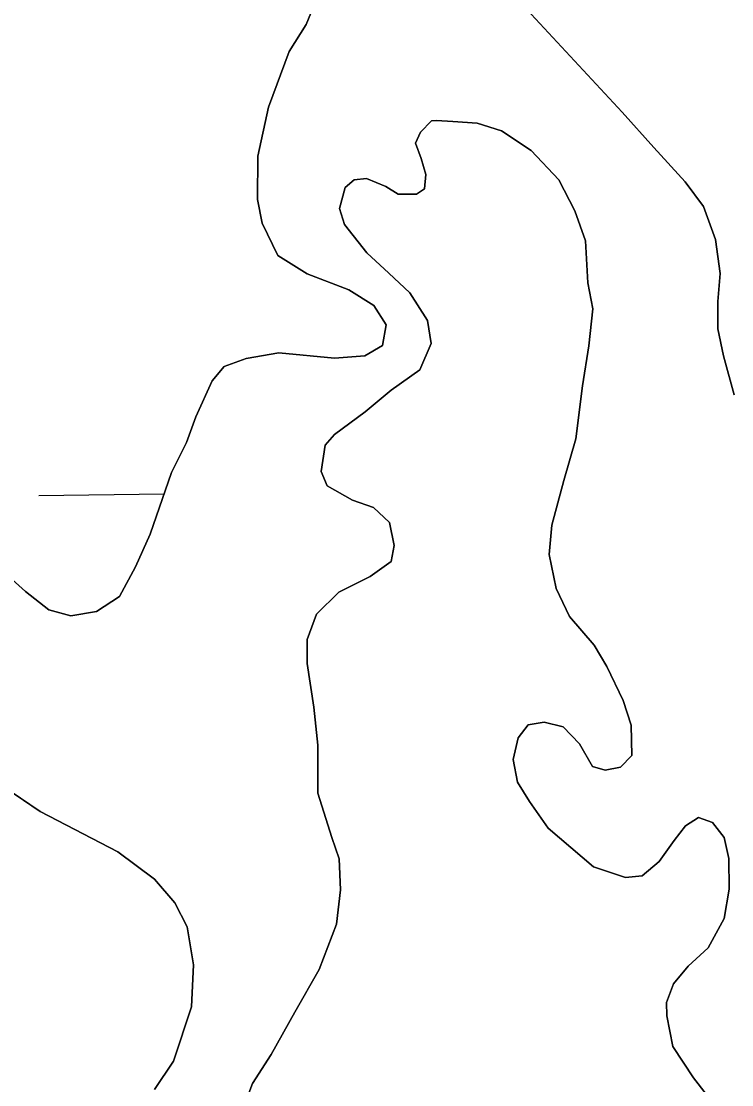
# Model space of a CAD drawing. Extents: x 3767014 to 3805179, y 361544 to 387384.
# Drawn here: x 3785527.3 to 3785674.2, y 367477.8 to 367697.8 of the extents above; entities that cross this region are included whole.
import ezdxf

# ---------------------------------------------------------------- set-up
doc = ezdxf.new("R2010")
doc.units = 0
for name, color, linetype in [('V-RIVR-EDGE', 7, 'Continuous'), ('V-TOPO-SHOR', 7, 'Continuous'), ('V-WETL-SWMP', 7, 'Continuous')]:
    doc.layers.add(name, color=color, linetype=linetype)

msp = doc.modelspace()

# ---------------------------------------------------------------- linework, layer by layer
at = {"layer": 'V-RIVR-EDGE'}
msp.add_spline([(3785266.865, 377529.211), (3785342.8, 377494.248), (3785391.258, 377467.439), (3785439.72, 377442.249), (3785475.246, 377418.707), (3785525.316, 377389.469), (3785575.383, 377359.422), (3785621.413, 377331.811), (3785722.351, 377269.288), (3785796.661, 377231.094), (3785852.385, 377199.415), (3785928.324, 377166.069), (3785964.678, 377149.804), (3786028.506, 377124.576), (3786060.018, 377113.175), (3786092.316, 377092.068), (3786117.34, 377073.405), (3786135.083, 377053.143), (3786154.458, 377039.347), (3786176.258, 377024.735), (3786206.946, 377006.867), (3786256.211, 376979.248), (3786328.098, 376942.677), (3786374.949, 376919.917), (3786491.265, 376862.208), (3786553.467, 376833.749), (3786619.713, 376805.279), (3786729.589, 376759.718), (3786796.656, 376736.099), (3786845.136, 376718.187), (3786867.767, 376712.469), (3787003.51, 376661.992), (3787089.16, 376631.048), (3787163.496, 376603.367), (3787230.559, 376578.13), (3787257.223, 376568.359), (3787300.044, 376551.27), (3787354.992, 376532.533), (3787409.127, 376512.181), (3787544.074, 376466.558), (3787612.756, 376442.126), (3787657.197, 376425.841), (3787730.724, 376398.162), (3787781.63, 376380.244), (3787834.96, 376361.511), (3787891.524, 376341.961), (3787940, 376322.432), (3787998.976, 376297.215), (3788050.697, 376281.721), (3788117.768, 376259.719), (3788176.757, 376240.164), (3788221.198, 376223.879), (3788259.981, 376209.226), (3788406.252, 376164.383), (3788541.215, 376125.23), (3788606.67, 376104.041), (3788679.39, 376077.173), (3788748.889, 376055.974), (3788871.693, 376005.528), (3788969.454, 375966.467), (3789047.013, 375933.926), (3789119.723, 375903.014), (3789155.253, 375881.09), (3789182.716, 375867.274), (3789214.225, 375854.256), (3789257.04, 375834.74), (3789281.286, 375828.21), (3789303.105, 375821.686), (3789328.955, 375809.491), (3789367.724, 375789.177), (3789414.577, 375767.225), (3789468.708, 375745.255), (3789509.105, 375728.981), (3789555.157, 375710.266), (3789585.849, 375694.015), (3789620.578, 375675.328), (3789681.97, 375646.062), (3789753.859, 375610.3), (3789792.633, 375591.603), (3789842.712, 375566.408), (3789897.64, 375539.584), (3789938.019, 375516.03), (3789968.727, 375506.25), (3790004.289, 375497.265), (3790030.972, 375494.773), (3790047.128, 375487.455), (3790077.007, 375469.589), (3790124.633, 375433.077), (3790192.442, 375382.768), (3790252.165, 375332.478), (3790290.91, 375302.459), (3790337.741, 375271.611), (3790406.357, 375220.491), (3790469.329, 375175.855), (3790570.248, 375106.054), (3790647.751, 375050.868), (3790691.367, 375028.115), (3790744.667, 374997.251), (3790806.838, 374955.852), (3790873.863, 374915.249), (3790932, 374877.903), (3791002.231, 374825.97), (3791052.265, 374782.175), (3791082.927, 374753.793), (3791131.331, 374705.149), (3791170.05, 374664.616), (3791192.631, 374638.681), (3791220.891, 374620.01), (3791288.67, 374557.569), (3791322.577, 374533.223), (3791362.944, 374504.817), (3791396.042, 374480.473), (3791434.785, 374449.645), (3791482.407, 374411.517), (3791534.052, 374365.291), (3791646.192, 374254.216), (3791707.514, 374196.644), (3791738.968, 374161.791), (3791773.65, 374123.694), (3791803.497, 374092.888), (3791829.321, 374070.18), (3791830.912, 374059.662), (3791837.316, 374032.958), (3791849.409, 374017.562), (3791884.123, 373992.405), (3791930.977, 373971.262), (3791954.393, 373955.838), (3791993.134, 373924.202), (3792026.979, 373874.785), (3792047.912, 373836.722), (3792063.186, 373799.482), (3792086.509, 373746.857), (3792112.249, 373690.181), (3792141.261, 373648.864), (3792158.993, 373624.558), (3792177.552, 373607.528), (3792214.702, 373586.409), (3792255.083, 373563.665), (3792301.119, 373538.48), (3792346.34, 373510.871), (3792382.671, 373485.71), (3792422.225, 373455.689), (3792479.537, 373411.875), (3792548.144, 373356.711), (3792619.168, 373298.307), (3792672.431, 373252.077), (3792709.534, 373212.357), (3792750.656, 373162.113), (3792839.385, 373068.08), (3792888.572, 373008.92), (3792945.027, 372945.699), (3792999.062, 372884.91), (3793053.898, 372820.884), (3793149.89, 372720.363), (3793208.761, 372653.092), (3793261.195, 372598.777), (3793315.232, 372538.796), (3793358.792, 372493.399), (3793409.592, 372432.618), (3793462.809, 372367.787), (3793498.283, 372323.219), (3793536.997, 372280.26), (3793578.124, 372232.443), (3793604.724, 372196.792), (3793668.438, 372125.466), (3793703.128, 372090.604), (3793760.41, 372034.66), (3793806.384, 371984.404), (3793839.438, 371942.268), (3793939.427, 371823.136), (3793981.333, 371763.186), (3794029.674, 371688.662), (3794050.609, 371651.408), (3794073.177, 371620.62), (3794178.796, 371488.535), (3794237.625, 371404.28), (3794268.243, 371358.106), (3794301.293, 371314.353), (3794332.724, 371269.794), (3794395.613, 371192), (3794429.476, 371149.862), (3794472.201, 371093.953), (3794523.788, 371024.274), (3794601.175, 370922.181), (3794640.679, 370871.942), (3794687.421, 370805.509), (3794733.389, 370752.828), (3794829.339, 370635.323), (3794895.463, 370557.521), (3794959.948, 370470.826), (3795013.158, 370403.569), (3795070.394, 370329.023), (3795159.854, 370203.448), (3795225.98, 370126.454), (3795296.13, 370041.363), (3795379.18, 369940.065), (3795459.001, 369841.201), (3795508.163, 369772.337), (3795554.103, 369708.333), (3795661.315, 369566.538), (3795715.338, 369500.897), (3795762.105, 369444.169), (3795798.366, 369390.703), (3795915.247, 369234.327), (3795963.601, 369165.465), (3796028.082, 369077.153), (3796043.387, 369052.853), (3796054.672, 369037.459), (3796077.242, 369007.48), (3796148.213, 368927.239), (3796183.677, 368878.627), (3796226.382, 368814.631), (3796275.531, 368740.105), (3796314.222, 368688.25), (3796353.714, 368633.158), (3796401.268, 368567.533), (3796456.873, 368487.33), (3796513.292, 368409.551), (3796545.533, 368365.8), (3796626.113, 368246.716), (3796670.449, 368188.377), (3796704.298, 368140.578), (3796751.041, 368074.145), (3796787.308, 368023.105), (3796838.907, 367958.278), (3796844.528, 367942.09), (3796845.295, 367925.104), (3796846.094, 367921.059), (3796852.559, 367919.425), (3796863.071, 367918.59), (3796875.166, 367904.003), (3796903.398, 367874.01), (3796931.629, 367844.017), (3796952.579, 367812.424), (3796982.392, 367767.87), (3797007.371, 367730.606), (3797037.194, 367690.095), (3797062.185, 367657.684), (3797075.869, 367631.77), (3797095.223, 367609.078), (3797126.665, 367569.372), (3797156.484, 367527.244), (3797212.099, 367451.085), (3797254.808, 367388.706), (3797302.183, 367327.228)], degree=3, dxfattribs=at)
at = {"layer": 'V-TOPO-SHOR'}
for points in [[(3785558.364, 367604.454), (3785561.47, 367610.658), (3785563.416, 367615.941), (3785566.787, 367623.435), (3785569.284, 367626.362), (3785573.787, 367628.053), (3785580.576, 367629.21), (3785592.063, 367628.111), (3785598.375, 367628.561), (3785601.978, 367630.726), (3785602.762, 367634.994), (3785600.194, 367638.981), (3785595.074, 367642.213), (3785586.397, 367645.558), (3785580.376, 367649.361), (3785577.148, 367655.998), (3785576.136, 367660.913), (3785576.212, 367669.906), (3785578.432, 367680.04), (3785582.694, 367691.507), (3785586.21, 367697.126), (3785588.26, 367702.117)], [(3785630.085, 367702.23), (3785651.558, 367678.958), (3785658.124, 367671.672), (3785664.587, 367664.575), (3785668.39, 367659.445), (3785670.881, 367652.638), (3785671.829, 367645.599), (3785671.391, 367639.782), (3785671.335, 367634.169), (3785672.538, 367628.588), (3785674.77, 367620.515)], [(3785616.582, 367677.031), (3785613.191, 367677.238), (3785612.128, 367677.211), (3785609.863, 367674.834), (3785608.855, 367672.583), (3785609.998, 367669.419), (3785610.95, 367666.056), (3785610.731, 367663.148), (3785609.019, 367662.042), (3785605.244, 367662.044), (3785602.691, 367663.627), (3785598.683, 367665.27), (3785596.174, 367665.014), (3785594.277, 367663.418), (3785593.128, 367659.038), (3785594.177, 367655.773), (3785598.773, 367649.889), (3785603.327, 367645.648), (3785607.686, 367641.595), (3785611.309, 367635.879), (3785612.103, 367631.158), (3785609.723, 367625.682), (3785603.827, 367621.471), (3785598.425, 367616.986), (3785592.057, 367612.282), (3785590.177, 367610.107), (3785589.344, 367604.667), (3785590.579, 367601.698), (3785595.779, 367598.73), (3785600.172, 367597.194), (3785603.44, 367594.083), (3785604.427, 367589.367), (3785603.831, 367586.061), (3785599.459, 367582.954), (3785592.961, 367579.698), (3785588.332, 367575.133), (3785586.429, 367569.861), (3785586.454, 367564.93), (3785587.841, 367555.867), (3785588.615, 367548.05), (3785588.666, 367538.087), (3785591.504, 367528.967), (3785593.065, 367524.554), (3785593.321, 367518.078), (3785592.528, 367510.996), (3785588.889, 367501.618), (3785583.884, 367492.787), (3785578.971, 367484.054), (3785575.153, 367478.06), (3785573.607, 367474.054)], [(3785668.958, 367475.828), (3785666.359, 367479.248), (3785662.037, 367485.719), (3785660.817, 367492.074), (3785660.749, 367494.782), (3785662.201, 367498.687), (3785665.208, 367502.343), (3785669.371, 367506.122), (3785672.703, 367512.202), (3785673.715, 367518.225), (3785673.656, 367524.609), (3785672.677, 367528.938), (3785670.279, 367532.072), (3785667.35, 367533.063), (3785664.684, 367531.355), (3785662.341, 367528.295), (3785659.254, 367523.964), (3785655.748, 367520.974), (3785652.273, 367520.695), (3785645.641, 367522.854), (3785636.251, 367530.845), (3785632.44, 367536.362), (3785629.923, 367540.364), (3785629.032, 367545.083), (3785630.083, 367549.56), (3785632.145, 367552.222), (3785635.42, 367552.785), (3785639.411, 367551.821), (3785642.786, 367548.325), (3785645.418, 367543.649), (3785648.05, 367542.842), (3785651.226, 367543.502), (3785653.585, 367545.881), (3785653.432, 367552.167), (3785651.757, 367557.254), (3785648.39, 367564.33), (3785645.766, 367568.715), (3785640.683, 367574.684), (3785637.93, 367580.423), (3785636.499, 367587.45), (3785637.025, 367593.559), (3785639.505, 367602.81), (3785642.004, 367611.387), (3785643.376, 367622.352), (3785644.722, 367630.609), (3785645.5, 367638.273), (3785644.494, 367643.665), (3785643.991, 367652.359), (3785641.805, 367658.595), (3785638.455, 367664.993), (3785632.79, 367671.047), (3785626.593, 367675.149), (3785621.62, 367676.673), (3785616.582, 367677.031)], [(3785513.091, 367593.358), (3785528.147, 367579.798), (3785532.983, 367576.065), (3785537.558, 367574.793), (3785542.871, 367575.717), (3785547.634, 367578.799), (3785550.944, 367584.906), (3785553.938, 367591.699), (3785558.364, 367604.454)], [(3785554.868, 367476.784), (3785558.783, 367482.686), (3785562.474, 367493.903), (3785562.937, 367502.622), (3785561.581, 367510.424), (3785559.042, 367515.393), (3785554.855, 367520.32), (3785547.268, 367525.938), (3785531.193, 367534.345), (3785514.86, 367545.359)]]:
    msp.add_lwpolyline(points, dxfattribs=at)
at = {"layer": 'V-WETL-SWMP'}
for p, q in [((3785651.557, 367678.959), (3785630.085, 367702.229)), ((3785609.863, 367674.834), (3785612.127, 367677.211)), ((3785612.127, 367677.211), (3785613.19, 367677.238)), ((3785613.19, 367677.238), (3785616.582, 367677.031)), ((3785658.123, 367671.672), (3785651.557, 367678.959)), ((3785616.582, 367677.031), (3785621.621, 367676.672)), ((3785621.621, 367676.672), (3785626.593, 367675.15)), ((3785626.593, 367675.15), (3785632.79, 367671.046)), ((3785608.855, 367672.583), (3785609.863, 367674.834)), ((3785609.997, 367669.419), (3785608.855, 367672.583)), ((3785632.79, 367671.046), (3785638.454, 367664.994)), ((3785664.587, 367664.575), (3785658.123, 367671.672)), ((3785610.951, 367666.056), (3785609.997, 367669.419)), ((3785594.278, 367663.419), (3785596.174, 367665.014)), ((3785596.174, 367665.014), (3785598.683, 367665.27)), ((3785598.683, 367665.27), (3785602.69, 367663.627)), ((3785610.732, 367663.148), (3785610.951, 367666.056)), ((3785638.454, 367664.994), (3785641.805, 367658.595)), ((3785668.39, 367659.445), (3785664.587, 367664.575)), ((3785593.129, 367659.037), (3785594.278, 367663.419)), ((3785602.69, 367663.627), (3785605.245, 367662.045)), ((3785605.245, 367662.045), (3785609.018, 367662.042)), ((3785609.018, 367662.042), (3785610.732, 367663.148)), ((3785594.177, 367655.774), (3785593.129, 367659.037)), ((3785641.805, 367658.595), (3785643.99, 367652.36)), ((3785670.88, 367652.637), (3785668.39, 367659.445)), ((3785598.773, 367649.889), (3785594.177, 367655.774)), ((3785643.99, 367652.36), (3785644.495, 367643.665)), ((3785671.828, 367645.598), (3785670.88, 367652.637)), ((3785603.328, 367645.647), (3785598.773, 367649.889)), ((3785607.685, 367641.595), (3785603.328, 367645.647)), ((3785671.391, 367639.782), (3785671.828, 367645.598)), ((3785644.495, 367643.665), (3785645.499, 367638.272)), ((3785611.309, 367635.879), (3785607.685, 367641.595)), ((3785671.336, 367634.169), (3785671.391, 367639.782)), ((3785645.499, 367638.272), (3785644.721, 367630.609)), ((3785612.103, 367631.158), (3785611.309, 367635.879)), ((3785672.538, 367628.587), (3785671.336, 367634.169)), ((3785609.723, 367625.681), (3785612.103, 367631.158)), ((3785644.721, 367630.609), (3785643.377, 367622.352)), ((3785674.769, 367620.515), (3785672.538, 367628.587)), ((3785603.828, 367621.472), (3785609.723, 367625.681)), ((3785643.377, 367622.352), (3785642.003, 367611.386)), ((3785598.424, 367616.985), (3785603.828, 367621.472)), ((3785592.058, 367612.281), (3785598.424, 367616.985)), ((3785590.177, 367610.106), (3785592.058, 367612.281)), ((3785642.003, 367611.386), (3785639.506, 367602.81)), ((3785589.344, 367604.667), (3785590.177, 367610.106)), ((3785590.578, 367601.698), (3785589.344, 367604.667)), ((3785639.506, 367602.81), (3785637.025, 367593.558)), ((3785595.779, 367598.731), (3785590.578, 367601.698)), ((3785530.953, 367599.667), (3785556.827, 367600.027)), ((3785600.171, 367597.195), (3785595.779, 367598.731)), ((3785603.44, 367594.083), (3785600.171, 367597.195)), ((3785604.428, 367589.366), (3785603.44, 367594.083)), ((3785637.025, 367593.558), (3785636.499, 367587.449)), ((3785603.832, 367586.062), (3785604.428, 367589.366)), ((3785636.499, 367587.449), (3785637.93, 367580.422)), ((3785599.458, 367582.955), (3785603.832, 367586.062)), ((3785592.96, 367579.698), (3785599.458, 367582.955)), ((3785637.93, 367580.422), (3785640.684, 367574.685)), ((3785588.332, 367575.134), (3785592.96, 367579.698)), ((3785586.43, 367569.862), (3785588.332, 367575.134)), ((3785640.684, 367574.685), (3785645.766, 367568.715)), ((3785586.455, 367564.929), (3785586.43, 367569.862)), ((3785645.766, 367568.715), (3785648.39, 367564.33)), ((3785587.84, 367555.868), (3785586.455, 367564.929)), ((3785648.39, 367564.33), (3785651.757, 367557.253)), ((3785651.757, 367557.253), (3785653.431, 367552.167)), ((3785588.614, 367548.051), (3785587.84, 367555.868)), ((3785632.145, 367552.222), (3785630.082, 367549.559)), ((3785635.42, 367552.786), (3785632.145, 367552.222)), ((3785639.411, 367551.821), (3785635.42, 367552.786)), ((3785642.787, 367548.324), (3785639.411, 367551.821)), ((3785653.431, 367552.167), (3785653.586, 367545.882)), ((3785630.082, 367549.559), (3785629.031, 367545.082)), ((3785588.666, 367538.087), (3785588.614, 367548.051)), ((3785645.418, 367543.649), (3785642.787, 367548.324)), ((3785514.86, 367545.359), (3785531.193, 367534.346)), ((3785629.031, 367545.082), (3785629.922, 367540.364)), ((3785653.586, 367545.882), (3785651.226, 367543.502)), ((3785648.05, 367542.843), (3785645.418, 367543.649)), ((3785651.226, 367543.502), (3785648.05, 367542.843)), ((3785629.922, 367540.364), (3785632.44, 367536.362)), ((3785591.504, 367528.966), (3785588.666, 367538.087)), ((3785632.44, 367536.362), (3785636.252, 367530.845)), ((3785531.193, 367534.346), (3785547.267, 367525.938)), ((3785664.684, 367531.354), (3785667.351, 367533.064)), ((3785667.351, 367533.064), (3785670.278, 367532.072)), ((3785670.278, 367532.072), (3785672.677, 367528.939)), ((3785636.252, 367530.845), (3785645.641, 367522.853)), ((3785662.341, 367528.296), (3785664.684, 367531.354)), ((3785593.064, 367524.554), (3785591.504, 367528.966)), ((3785659.255, 367523.963), (3785662.341, 367528.296)), ((3785672.677, 367528.939), (3785673.655, 367524.609)), ((3785547.267, 367525.938), (3785554.856, 367520.321)), ((3785593.321, 367518.078), (3785593.064, 367524.554)), ((3785655.749, 367520.974), (3785659.255, 367523.963)), ((3785673.655, 367524.609), (3785673.716, 367518.225)), ((3785645.641, 367522.853), (3785652.273, 367520.695)), ((3785652.273, 367520.695), (3785655.749, 367520.974)), ((3785554.856, 367520.321), (3785559.041, 367515.393)), ((3785592.528, 367510.996), (3785593.321, 367518.078)), ((3785673.716, 367518.225), (3785672.703, 367512.202)), ((3785559.041, 367515.393), (3785561.582, 367510.425)), ((3785672.703, 367512.202), (3785669.371, 367506.121)), ((3785561.582, 367510.425), (3785562.936, 367502.622)), ((3785588.89, 367501.618), (3785592.528, 367510.996)), ((3785669.371, 367506.121), (3785665.207, 367502.342)), ((3785562.936, 367502.622), (3785562.474, 367493.903)), ((3785583.883, 367492.787), (3785588.89, 367501.618)), ((3785665.207, 367502.342), (3785662.201, 367498.688)), ((3785662.201, 367498.688), (3785660.75, 367494.782)), ((3785660.75, 367494.782), (3785660.817, 367492.075)), ((3785562.474, 367493.903), (3785558.784, 367482.686)), ((3785578.971, 367484.055), (3785583.883, 367492.787)), ((3785660.817, 367492.075), (3785662.038, 367485.719)), ((3785662.038, 367485.719), (3785666.358, 367479.247)), ((3785575.153, 367478.059), (3785578.971, 367484.055)), ((3785558.784, 367482.686), (3785554.867, 367476.784)), ((3785666.358, 367479.247), (3785668.958, 367475.828)), ((3785573.607, 367474.054), (3785575.153, 367478.059))]:
    msp.add_line(p, q, dxfattribs=at)
for points in [[(3785588.26, 367702.117), (3785586.21, 367697.126), (3785582.693, 367691.507), (3785578.431, 367680.039), (3785576.211, 367669.907), (3785576.137, 367660.914), (3785577.148, 367655.999), (3785580.375, 367649.36), (3785586.397, 367645.557), (3785595.075, 367642.214), (3785600.194, 367638.981), (3785602.762, 367634.994), (3785601.978, 367630.726), (3785598.376, 367628.562), (3785592.064, 367628.11), (3785580.576, 367629.21), (3785573.787, 367628.054), (3785569.284, 367626.362), (3785566.787, 367623.435), (3785563.416, 367615.942), (3785561.471, 367610.657), (3785558.364, 367604.455)], [(3785558.364, 367604.455), (3785553.937, 367591.699), (3785550.943, 367584.906), (3785547.635, 367578.798), (3785542.87, 367575.716), (3785537.558, 367574.794), (3785532.982, 367576.065), (3785528.147, 367579.798), (3785513.091, 367593.358)]]:
    msp.add_lwpolyline(points, dxfattribs=at)

doc.saveas('drawing.dxf')
